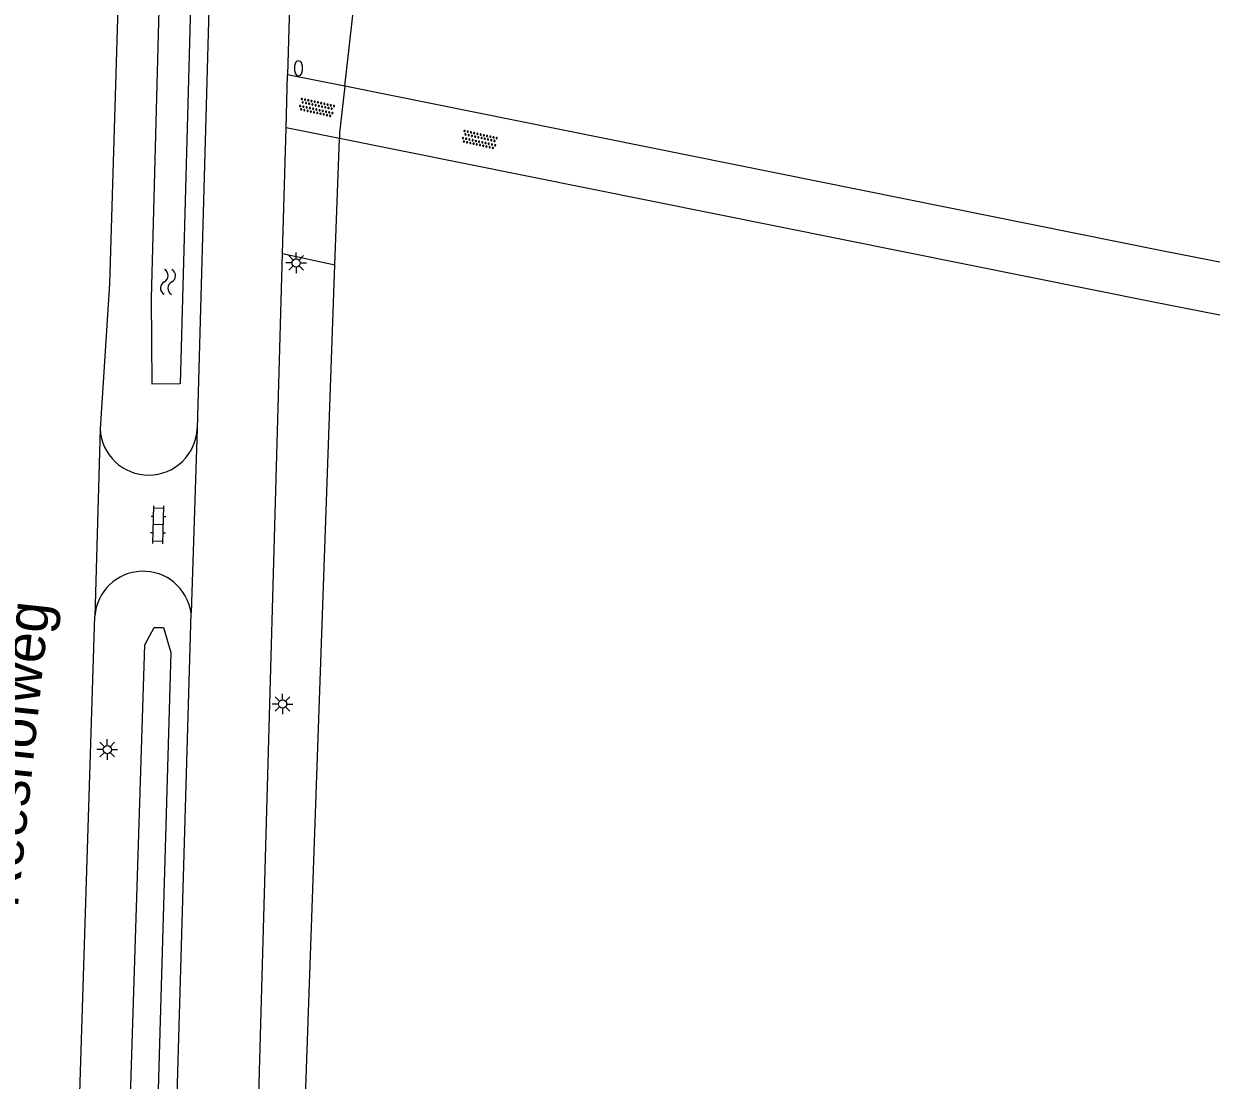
# Model space of a CAD drawing. Extents: x 125000 to 129004, y 397500 to 399008.
# Drawn here: x 127668.4 to 127740.4, y 397564 to 397628.1 of the extents above; entities that cross this region are included whole.
import ezdxf

# ---------------------------------------------------------------- set-up
doc = ezdxf.new("R2010")
doc.units = 0
for name, color, linetype in [('gg-afsc-hekwerk', 7, 'Continuous'), ('gg-anno-openbare ruimte label', 7, 'Continuous'), ('gg-knt-onverhard', 7, 'Continuous'), ('gg-knt-verharding', 7, 'Continuous'), ('gg-kntw-bovenkant insteek waterloop', 7, 'Continuous'), ('gg-kntw-greppel-droge sloot', 7, 'Continuous'), ('gt-grn-groengrens', 7, 'Continuous'), ('gt-symb-brandkraan', 7, 'Continuous'), ('gt-symb-klinker verharding', 7, 'Continuous'), ('gt-symb-lichtmast', 7, 'Continuous'), ('gt-symb-overige verharding', 7, 'Continuous'), ('gt-symb-watersymbool', 7, 'Continuous')]:
    doc.layers.add(name, color=color, linetype=linetype)

# ---------------------------------------------------------------- blocks, each defined once
blk = doc.blocks.new('gt0-OVH')
at = {"layer": 'gt-symb-overige verharding'}
for points in [[(-0.972, 0.298), (-0.967, 0.308), (-0.965, 0.319), (-0.966, 0.33), (-0.971, 0.34), (-0.978, 0.348), (-0.988, 0.353), (-0.999, 0.355), (-1.01, 0.354), (-1.02, 0.349), (-1.028, 0.342), (-1.033, 0.332), (-1.035, 0.321), (-1.034, 0.31), (-1.029, 0.3), (-1.022, 0.292), (-1.012, 0.287), (-1.001, 0.285), (-0.99, 0.286), (-0.98, 0.291)], [(-0.872, 0.106), (-0.867, 0.116), (-0.865, 0.126), (-0.866, 0.137), (-0.871, 0.147), (-0.878, 0.156), (-0.888, 0.161), (-0.899, 0.163), (-0.91, 0.162), (-0.92, 0.157), (-0.928, 0.15), (-0.933, 0.14), (-0.935, 0.129), (-0.934, 0.118), (-0.929, 0.108), (-0.922, 0.1), (-0.912, 0.095), (-0.901, 0.092), (-0.89, 0.094), (-0.88, 0.098)], [(-0.772, 0.298), (-0.767, 0.308), (-0.765, 0.319), (-0.766, 0.33), (-0.771, 0.34), (-0.778, 0.348), (-0.788, 0.353), (-0.799, 0.355), (-0.81, 0.354), (-0.82, 0.349), (-0.828, 0.342), (-0.833, 0.332), (-0.835, 0.321), (-0.834, 0.31), (-0.829, 0.3), (-0.822, 0.292), (-0.812, 0.287), (-0.801, 0.285), (-0.79, 0.286), (-0.78, 0.291)], [(-0.672, 0.106), (-0.667, 0.116), (-0.665, 0.126), (-0.666, 0.137), (-0.671, 0.147), (-0.678, 0.156), (-0.688, 0.161), (-0.699, 0.163), (-0.71, 0.162), (-0.72, 0.157), (-0.728, 0.15), (-0.733, 0.14), (-0.735, 0.129), (-0.734, 0.118), (-0.729, 0.108), (-0.722, 0.1), (-0.712, 0.095), (-0.701, 0.092), (-0.69, 0.094), (-0.68, 0.098)], [(-0.572, 0.298), (-0.567, 0.308), (-0.565, 0.319), (-0.566, 0.33), (-0.571, 0.34), (-0.578, 0.348), (-0.588, 0.353), (-0.599, 0.355), (-0.61, 0.354), (-0.62, 0.349), (-0.628, 0.342), (-0.633, 0.332), (-0.635, 0.321), (-0.634, 0.31), (-0.629, 0.3), (-0.622, 0.292), (-0.612, 0.287), (-0.601, 0.285), (-0.59, 0.286), (-0.58, 0.291)], [(-0.472, 0.106), (-0.467, 0.116), (-0.465, 0.126), (-0.466, 0.137), (-0.471, 0.147), (-0.478, 0.156), (-0.488, 0.161), (-0.499, 0.163), (-0.51, 0.162), (-0.52, 0.157), (-0.528, 0.15), (-0.533, 0.14), (-0.535, 0.129), (-0.534, 0.118), (-0.529, 0.108), (-0.522, 0.1), (-0.512, 0.095), (-0.501, 0.092), (-0.49, 0.094), (-0.48, 0.098)], [(-0.372, 0.298), (-0.367, 0.308), (-0.365, 0.319), (-0.366, 0.33), (-0.371, 0.34), (-0.378, 0.348), (-0.388, 0.353), (-0.399, 0.355), (-0.41, 0.354), (-0.42, 0.349), (-0.428, 0.342), (-0.433, 0.332), (-0.435, 0.321), (-0.434, 0.31), (-0.429, 0.3), (-0.422, 0.292), (-0.412, 0.287), (-0.401, 0.285), (-0.39, 0.286), (-0.38, 0.291)], [(-0.272, 0.106), (-0.267, 0.116), (-0.265, 0.126), (-0.266, 0.137), (-0.271, 0.147), (-0.278, 0.156), (-0.288, 0.161), (-0.299, 0.163), (-0.31, 0.162), (-0.32, 0.157), (-0.328, 0.15), (-0.333, 0.14), (-0.335, 0.129), (-0.334, 0.118), (-0.329, 0.108), (-0.322, 0.1), (-0.312, 0.095), (-0.301, 0.092), (-0.29, 0.094), (-0.28, 0.098)], [(-0.172, 0.298), (-0.167, 0.308), (-0.165, 0.319), (-0.166, 0.33), (-0.171, 0.34), (-0.178, 0.348), (-0.188, 0.353), (-0.199, 0.355), (-0.21, 0.354), (-0.22, 0.349), (-0.228, 0.342), (-0.233, 0.332), (-0.235, 0.321), (-0.234, 0.31), (-0.229, 0.3), (-0.222, 0.292), (-0.212, 0.287), (-0.201, 0.285), (-0.19, 0.286), (-0.18, 0.291)], [(-0.072, 0.106), (-0.067, 0.116), (-0.065, 0.126), (-0.066, 0.137), (-0.071, 0.147), (-0.078, 0.156), (-0.088, 0.161), (-0.099, 0.163), (-0.11, 0.162), (-0.12, 0.157), (-0.128, 0.15), (-0.133, 0.14), (-0.135, 0.129), (-0.134, 0.118), (-0.129, 0.108), (-0.122, 0.1), (-0.112, 0.095), (-0.101, 0.092), (-0.09, 0.094), (-0.08, 0.098)], [(0.028, 0.298), (0.033, 0.308), (0.035, 0.319), (0.034, 0.33), (0.029, 0.34), (0.022, 0.348), (0.012, 0.353), (0.001, 0.355), (-0.01, 0.354), (-0.02, 0.349), (-0.028, 0.342), (-0.033, 0.332), (-0.035, 0.321), (-0.034, 0.31), (-0.029, 0.3), (-0.022, 0.292), (-0.012, 0.287), (-0.001, 0.285), (0.01, 0.286), (0.02, 0.291)], [(0.128, 0.106), (0.133, 0.116), (0.135, 0.126), (0.134, 0.137), (0.129, 0.147), (0.122, 0.156), (0.112, 0.161), (0.101, 0.163), (0.09, 0.162), (0.08, 0.157), (0.072, 0.15), (0.067, 0.14), (0.065, 0.129), (0.066, 0.118), (0.071, 0.108), (0.078, 0.1), (0.088, 0.095), (0.099, 0.092), (0.11, 0.094), (0.12, 0.098)], [(0.228, 0.298), (0.233, 0.308), (0.235, 0.319), (0.234, 0.33), (0.229, 0.34), (0.222, 0.348), (0.212, 0.353), (0.201, 0.355), (0.19, 0.354), (0.18, 0.349), (0.172, 0.342), (0.167, 0.332), (0.165, 0.321), (0.166, 0.31), (0.171, 0.3), (0.178, 0.292), (0.188, 0.287), (0.199, 0.285), (0.21, 0.286), (0.22, 0.291)], [(0.328, 0.106), (0.333, 0.116), (0.335, 0.126), (0.334, 0.137), (0.329, 0.147), (0.322, 0.156), (0.312, 0.161), (0.301, 0.163), (0.29, 0.162), (0.28, 0.157), (0.272, 0.15), (0.267, 0.14), (0.265, 0.129), (0.266, 0.118), (0.271, 0.108), (0.278, 0.1), (0.288, 0.095), (0.299, 0.092), (0.31, 0.094), (0.32, 0.098)], [(0.428, 0.298), (0.433, 0.308), (0.435, 0.319), (0.434, 0.33), (0.429, 0.34), (0.422, 0.348), (0.412, 0.353), (0.401, 0.355), (0.39, 0.354), (0.38, 0.349), (0.372, 0.342), (0.367, 0.332), (0.365, 0.321), (0.366, 0.31), (0.371, 0.3), (0.378, 0.292), (0.388, 0.287), (0.399, 0.285), (0.41, 0.286), (0.42, 0.291)], [(0.528, 0.106), (0.533, 0.116), (0.535, 0.126), (0.534, 0.137), (0.529, 0.147), (0.522, 0.156), (0.512, 0.161), (0.501, 0.163), (0.49, 0.162), (0.48, 0.157), (0.472, 0.15), (0.467, 0.14), (0.465, 0.129), (0.466, 0.118), (0.471, 0.108), (0.478, 0.1), (0.488, 0.095), (0.499, 0.092), (0.51, 0.094), (0.52, 0.098)], [(0.628, 0.298), (0.633, 0.308), (0.635, 0.319), (0.634, 0.33), (0.629, 0.34), (0.622, 0.348), (0.612, 0.353), (0.601, 0.355), (0.59, 0.354), (0.58, 0.349), (0.572, 0.342), (0.567, 0.332), (0.565, 0.321), (0.566, 0.31), (0.571, 0.3), (0.578, 0.292), (0.588, 0.287), (0.599, 0.285), (0.61, 0.286), (0.62, 0.291)], [(0.728, 0.106), (0.733, 0.116), (0.735, 0.126), (0.734, 0.137), (0.729, 0.147), (0.722, 0.156), (0.712, 0.161), (0.701, 0.163), (0.69, 0.162), (0.68, 0.157), (0.672, 0.15), (0.667, 0.14), (0.665, 0.129), (0.666, 0.118), (0.671, 0.108), (0.678, 0.1), (0.688, 0.095), (0.699, 0.092), (0.71, 0.094), (0.72, 0.098)], [(0.828, 0.298), (0.833, 0.308), (0.835, 0.319), (0.834, 0.33), (0.829, 0.34), (0.822, 0.348), (0.812, 0.353), (0.801, 0.355), (0.79, 0.354), (0.78, 0.349), (0.772, 0.342), (0.767, 0.332), (0.765, 0.321), (0.766, 0.31), (0.771, 0.3), (0.778, 0.292), (0.788, 0.287), (0.799, 0.285), (0.81, 0.286), (0.82, 0.291)], [(0.928, 0.106), (0.933, 0.116), (0.935, 0.126), (0.934, 0.137), (0.929, 0.147), (0.922, 0.156), (0.912, 0.161), (0.901, 0.163), (0.89, 0.162), (0.88, 0.157), (0.872, 0.15), (0.867, 0.14), (0.865, 0.129), (0.866, 0.118), (0.871, 0.108), (0.878, 0.1), (0.888, 0.095), (0.899, 0.092), (0.91, 0.094), (0.92, 0.098)], [(1.028, 0.298), (1.033, 0.308), (1.035, 0.319), (1.034, 0.33), (1.029, 0.34), (1.022, 0.348), (1.012, 0.353), (1.001, 0.355), (0.99, 0.354), (0.98, 0.349), (0.972, 0.342), (0.967, 0.332), (0.965, 0.321), (0.966, 0.31), (0.971, 0.3), (0.978, 0.292), (0.988, 0.287), (0.999, 0.285), (1.01, 0.286), (1.02, 0.291)], [(-0.972, -0.142), (-0.967, -0.132), (-0.965, -0.121), (-0.966, -0.11), (-0.971, -0.1), (-0.978, -0.092), (-0.988, -0.087), (-0.999, -0.085), (-1.01, -0.086), (-1.02, -0.091), (-1.028, -0.098), (-1.033, -0.108), (-1.035, -0.119), (-1.034, -0.13), (-1.029, -0.14), (-1.022, -0.148), (-1.012, -0.153), (-1.001, -0.155), (-0.99, -0.154), (-0.98, -0.149)], [(-0.872, -0.334), (-0.867, -0.324), (-0.865, -0.314), (-0.866, -0.303), (-0.871, -0.293), (-0.878, -0.284), (-0.888, -0.279), (-0.899, -0.277), (-0.91, -0.278), (-0.92, -0.283), (-0.928, -0.29), (-0.933, -0.3), (-0.935, -0.311), (-0.934, -0.322), (-0.929, -0.332), (-0.922, -0.34), (-0.912, -0.345), (-0.901, -0.348), (-0.89, -0.346), (-0.88, -0.342)], [(-0.772, -0.142), (-0.767, -0.132), (-0.765, -0.121), (-0.766, -0.11), (-0.771, -0.1), (-0.778, -0.092), (-0.788, -0.087), (-0.799, -0.085), (-0.81, -0.086), (-0.82, -0.091), (-0.828, -0.098), (-0.833, -0.108), (-0.835, -0.119), (-0.834, -0.13), (-0.829, -0.14), (-0.822, -0.148), (-0.812, -0.153), (-0.801, -0.155), (-0.79, -0.154), (-0.78, -0.149)], [(-0.672, -0.334), (-0.667, -0.324), (-0.665, -0.314), (-0.666, -0.303), (-0.671, -0.293), (-0.678, -0.284), (-0.688, -0.279), (-0.699, -0.277), (-0.71, -0.278), (-0.72, -0.283), (-0.728, -0.29), (-0.733, -0.3), (-0.735, -0.311), (-0.734, -0.322), (-0.729, -0.332), (-0.722, -0.34), (-0.712, -0.345), (-0.701, -0.348), (-0.69, -0.346), (-0.68, -0.342)], [(-0.572, -0.142), (-0.567, -0.132), (-0.565, -0.121), (-0.566, -0.11), (-0.571, -0.1), (-0.578, -0.092), (-0.588, -0.087), (-0.599, -0.085), (-0.61, -0.086), (-0.62, -0.091), (-0.628, -0.098), (-0.633, -0.108), (-0.635, -0.119), (-0.634, -0.13), (-0.629, -0.14), (-0.622, -0.148), (-0.612, -0.153), (-0.601, -0.155), (-0.59, -0.154), (-0.58, -0.149)], [(-0.472, -0.334), (-0.467, -0.324), (-0.465, -0.314), (-0.466, -0.303), (-0.471, -0.293), (-0.478, -0.284), (-0.488, -0.279), (-0.499, -0.277), (-0.51, -0.278), (-0.52, -0.283), (-0.528, -0.29), (-0.533, -0.3), (-0.535, -0.311), (-0.534, -0.322), (-0.529, -0.332), (-0.522, -0.34), (-0.512, -0.345), (-0.501, -0.348), (-0.49, -0.346), (-0.48, -0.342)], [(-0.372, -0.142), (-0.367, -0.132), (-0.365, -0.121), (-0.366, -0.11), (-0.371, -0.1), (-0.378, -0.092), (-0.388, -0.087), (-0.399, -0.085), (-0.41, -0.086), (-0.42, -0.091), (-0.428, -0.098), (-0.433, -0.108), (-0.435, -0.119), (-0.434, -0.13), (-0.429, -0.14), (-0.422, -0.148), (-0.412, -0.153), (-0.401, -0.155), (-0.39, -0.154), (-0.38, -0.149)], [(-0.272, -0.334), (-0.267, -0.324), (-0.265, -0.314), (-0.266, -0.303), (-0.271, -0.293), (-0.278, -0.284), (-0.288, -0.279), (-0.299, -0.277), (-0.31, -0.278), (-0.32, -0.283), (-0.328, -0.29), (-0.333, -0.3), (-0.335, -0.311), (-0.334, -0.322), (-0.329, -0.332), (-0.322, -0.34), (-0.312, -0.345), (-0.301, -0.348), (-0.29, -0.346), (-0.28, -0.342)], [(-0.172, -0.142), (-0.167, -0.132), (-0.165, -0.121), (-0.166, -0.11), (-0.171, -0.1), (-0.178, -0.092), (-0.188, -0.087), (-0.199, -0.085), (-0.21, -0.086), (-0.22, -0.091), (-0.228, -0.098), (-0.233, -0.108), (-0.235, -0.119), (-0.234, -0.13), (-0.229, -0.14), (-0.222, -0.148), (-0.212, -0.153), (-0.201, -0.155), (-0.19, -0.154), (-0.18, -0.149)], [(-0.072, -0.334), (-0.067, -0.324), (-0.065, -0.314), (-0.066, -0.303), (-0.071, -0.293), (-0.078, -0.284), (-0.088, -0.279), (-0.099, -0.277), (-0.11, -0.278), (-0.12, -0.283), (-0.128, -0.29), (-0.133, -0.3), (-0.135, -0.311), (-0.134, -0.322), (-0.129, -0.332), (-0.122, -0.34), (-0.112, -0.345), (-0.101, -0.348), (-0.09, -0.346), (-0.08, -0.342)], [(0.028, -0.142), (0.033, -0.132), (0.035, -0.121), (0.034, -0.11), (0.029, -0.1), (0.022, -0.092), (0.012, -0.087), (0.001, -0.085), (-0.01, -0.086), (-0.02, -0.091), (-0.028, -0.098), (-0.033, -0.108), (-0.035, -0.119), (-0.034, -0.13), (-0.029, -0.14), (-0.022, -0.148), (-0.012, -0.153), (-0.001, -0.155), (0.01, -0.154), (0.02, -0.149)], [(0.128, -0.334), (0.133, -0.324), (0.135, -0.314), (0.134, -0.303), (0.129, -0.293), (0.122, -0.284), (0.112, -0.279), (0.101, -0.277), (0.09, -0.278), (0.08, -0.283), (0.072, -0.29), (0.067, -0.3), (0.065, -0.311), (0.066, -0.322), (0.071, -0.332), (0.078, -0.34), (0.088, -0.345), (0.099, -0.348), (0.11, -0.346), (0.12, -0.342)], [(0.228, -0.142), (0.233, -0.132), (0.235, -0.121), (0.234, -0.11), (0.229, -0.1), (0.222, -0.092), (0.212, -0.087), (0.201, -0.085), (0.19, -0.086), (0.18, -0.091), (0.172, -0.098), (0.167, -0.108), (0.165, -0.119), (0.166, -0.13), (0.171, -0.14), (0.178, -0.148), (0.188, -0.153), (0.199, -0.155), (0.21, -0.154), (0.22, -0.149)], [(0.328, -0.334), (0.333, -0.324), (0.335, -0.314), (0.334, -0.303), (0.329, -0.293), (0.322, -0.284), (0.312, -0.279), (0.301, -0.277), (0.29, -0.278), (0.28, -0.283), (0.272, -0.29), (0.267, -0.3), (0.265, -0.311), (0.266, -0.322), (0.271, -0.332), (0.278, -0.34), (0.288, -0.345), (0.299, -0.348), (0.31, -0.346), (0.32, -0.342)], [(0.428, -0.142), (0.433, -0.132), (0.435, -0.121), (0.434, -0.11), (0.429, -0.1), (0.422, -0.092), (0.412, -0.087), (0.401, -0.085), (0.39, -0.086), (0.38, -0.091), (0.372, -0.098), (0.367, -0.108), (0.365, -0.119), (0.366, -0.13), (0.371, -0.14), (0.378, -0.148), (0.388, -0.153), (0.399, -0.155), (0.41, -0.154), (0.42, -0.149)], [(0.528, -0.334), (0.533, -0.324), (0.535, -0.314), (0.534, -0.303), (0.529, -0.293), (0.522, -0.284), (0.512, -0.279), (0.501, -0.277), (0.49, -0.278), (0.48, -0.283), (0.472, -0.29), (0.467, -0.3), (0.465, -0.311), (0.466, -0.322), (0.471, -0.332), (0.478, -0.34), (0.488, -0.345), (0.499, -0.348), (0.51, -0.346), (0.52, -0.342)], [(0.628, -0.142), (0.633, -0.132), (0.635, -0.121), (0.634, -0.11), (0.629, -0.1), (0.622, -0.092), (0.612, -0.087), (0.601, -0.085), (0.59, -0.086), (0.58, -0.091), (0.572, -0.098), (0.567, -0.108), (0.565, -0.119), (0.566, -0.13), (0.571, -0.14), (0.578, -0.148), (0.588, -0.153), (0.599, -0.155), (0.61, -0.154), (0.62, -0.149)], [(0.728, -0.334), (0.733, -0.324), (0.735, -0.314), (0.734, -0.303), (0.729, -0.293), (0.722, -0.284), (0.712, -0.279), (0.701, -0.277), (0.69, -0.278), (0.68, -0.283), (0.672, -0.29), (0.667, -0.3), (0.665, -0.311), (0.666, -0.322), (0.671, -0.332), (0.678, -0.34), (0.688, -0.345), (0.699, -0.348), (0.71, -0.346), (0.72, -0.342)], [(0.828, -0.142), (0.833, -0.132), (0.835, -0.121), (0.834, -0.11), (0.829, -0.1), (0.822, -0.092), (0.812, -0.087), (0.801, -0.085), (0.79, -0.086), (0.78, -0.091), (0.772, -0.098), (0.767, -0.108), (0.765, -0.119), (0.766, -0.13), (0.771, -0.14), (0.778, -0.148), (0.788, -0.153), (0.799, -0.155), (0.81, -0.154), (0.82, -0.149)], [(0.928, -0.334), (0.933, -0.324), (0.935, -0.314), (0.934, -0.303), (0.929, -0.293), (0.922, -0.284), (0.912, -0.279), (0.901, -0.277), (0.89, -0.278), (0.88, -0.283), (0.872, -0.29), (0.867, -0.3), (0.865, -0.311), (0.866, -0.322), (0.871, -0.332), (0.878, -0.34), (0.888, -0.345), (0.899, -0.348), (0.91, -0.346), (0.92, -0.342)], [(1.028, -0.142), (1.033, -0.132), (1.035, -0.121), (1.034, -0.11), (1.029, -0.1), (1.022, -0.092), (1.012, -0.087), (1.001, -0.085), (0.99, -0.086), (0.98, -0.091), (0.972, -0.098), (0.967, -0.108), (0.965, -0.119), (0.966, -0.13), (0.971, -0.14), (0.978, -0.148), (0.988, -0.153), (0.999, -0.155), (1.01, -0.154), (1.02, -0.149)]]:
    blk.add_lwpolyline(points, close=True, dxfattribs=at)
blk = doc.blocks.new('gt0-BR')
at = {"layer": 'gt-symb-brandkraan'}
for centre, radius, start, end in [((-0.244, 0), 0.206, 107.56694, 252.43307), ((0.599, -2.664), 3, 106.89205, 107.56694), ((0, -0.691), 0.938, 73.10799, 106.89205), ((-0.599, -2.664), 3, 72.43309, 73.10799), ((0.244, 0), 0.206, 287.56695, 72.43309), ((0.599, 2.664), 3, 252.43307, 253.10797), ((0, 0.691), 0.938, 253.10797, 286.89206), ((-0.599, 2.664), 3, 286.89206, 287.56695)]:
    blk.add_arc(centre, radius, start, end, dxfattribs=at)
blk = doc.blocks.new('gt0-WA')
at = {"layer": 'gt-symb-watersymbool'}
for centre, start, end in [((-0.323, 0.022), 28.07249, 151.92751), ((0.427, 0.422), 208.07248, 331.92751), ((-0.323, -0.428), 28.07249, 151.92751), ((0.427, -0.028), 208.07248, 331.92751)]:
    blk.add_arc(centre, 0.425, start, end, dxfattribs=at)
blk = doc.blocks.new('gt0-LMAST')
at = {"layer": 'gt-symb-lichtmast'}
for p, q in [((-0.182, 0.173), (-0.447, 0.438)), ((-0.005, 0.246), (-0.005, 0.621)), ((0.172, 0.173), (0.437, 0.438)), ((-0.255, -0.004), (-0.63, -0.004)), ((-0.182, -0.181), (-0.447, -0.446)), ((-0.005, -0.254), (-0.005, -0.629)), ((0.437, -0.446), (0.172, -0.181)), ((0.245, -0.004), (0.62, -0.004))]:
    blk.add_line(p, q, dxfattribs=at)
blk.add_circle((-0.005, -0.004), 0.25, dxfattribs=at)
blk = doc.blocks.new('gt0-KL1')
at = {"layer": 'gt-symb-klinker verharding'}
for p, q in [((-1.15, 0.3), (1.15, 0.3)), ((-1, -0.3), (-1, 0.3)), ((-0.5, 0.3), (-0.5, 0.45)), ((0, -0.3), (0, 0.3)), ((0.5, 0.3), (0.5, 0.45)), ((1, -0.3), (1, 0.3)), ((-1.15, -0.3), (1.15, -0.3)), ((-0.5, -0.45), (-0.5, -0.3)), ((0.5, -0.45), (0.5, -0.3))]:
    blk.add_line(p, q, dxfattribs=at)

msp = doc.modelspace()

# ---------------------------------------------------------------- linework, layer by layer
at = {"layer": 'gg-afsc-hekwerk'}
msp.add_line((127687.259, 397613.461), (127687.53, 397621.112), dxfattribs=at)
for points in [[(127687.855, 397624.274), (127690.376, 397646.505), (127692.116, 397657.981)], [(127687.855, 397624.274), (127687.535, 397621.452), (127687.53, 397621.112)], [(127687.855, 397624.274), (127687.535, 397621.452), (127687.53, 397621.112)], [(127688.966, 397527.711), (127684.297, 397529.752), (127687.259, 397613.461)]]:
    msp.add_lwpolyline(points, dxfattribs=at)
at = {"layer": 'gg-knt-onverhard'}
for p, q in [((127687.855, 397624.274), (127684.391, 397624.971)), ((127687.53, 397621.112), (127684.301, 397621.762))]:
    msp.add_line(p, q, dxfattribs=at)
for points in [[(127962.339, 397570.268), (127737.495, 397614.285), (127687.855, 397624.274)], [(127792.258, 397600.339), (127736.879, 397611.181), (127687.53, 397621.112)]]:
    msp.add_lwpolyline(points, dxfattribs=at)
at = {"layer": 'gg-knt-verharding'}
for p, q in [((127679.98, 397642.12), (127678.91, 397603.538)), ((127684.301, 397621.762), (127684.391, 397624.971)), ((127684.086, 397614.147), (127684.301, 397621.762)), ((127680.856, 397500), (127684.086, 397614.147)), ((127673.028, 397603.509), (127672.708, 397592.164)), ((127678.91, 397603.538), (127678.54, 397592.37))]:
    msp.add_line(p, q, dxfattribs=at)
for points in [[(127702.836, 397801.549), (127702.38, 397781.56), (127701.5, 397768.22), (127700.24, 397757.91), (127697.71, 397744.55), (127694.72, 397732.46), (127690.78, 397720.16), (127686.31, 397708.39), (127682.27, 397695.93), (127679.58, 397685.84), (127677.34, 397674.33), (127675.69, 397662.07), (127674.729, 397649.859), (127673.59, 397612.3), (127673.028, 397603.509)], [(127683.06, 397642.02), (127683.32, 397642.01), (127684.33, 397635.66), (127684.49, 397628.46), (127684.391, 397624.971)], [(127669.878, 397500), (127670.253, 397513.804), (127672.708, 397592.164)], [(127677.829, 397500), (127678.03, 397507), (127676.78, 397513.94), (127676.39, 397517.9), (127678.54, 397592.37)]]:
    msp.add_lwpolyline(points, dxfattribs=at)
for centre, radius, start, end in [((127675.968, 397603.657), 2.944, 182.88197, 357.683), ((127675.635, 397591.944), 2.936, 8.34033, 175.70563)]:
    msp.add_arc(centre, radius, start, end, dxfattribs=at)
at = {"layer": 'gg-kntw-bovenkant insteek waterloop'}
msp.add_lwpolyline([(127679.842, 397658.072), (127679.353, 397650.629), (127678.901, 397643.187), (127677.875, 397606.246), (127676.182, 397606.229), (127676.15, 397611.433), (127676.747, 397634.282), (127677.155, 397644.325)], dxfattribs=at)
at = {"layer": 'gg-kntw-greppel-droge sloot'}
msp.add_lwpolyline([(127672.875, 397500), (127675.747, 397590.415), (127676.31, 397591.468), (127676.875, 397591.479), (127677.322, 397589.96), (127674.707, 397500)], dxfattribs=at)
at = {"layer": 'gt-grn-groengrens'}
msp.add_line((127684.086, 397614.147), (127687.259, 397613.461), dxfattribs=at)

# ---------------------------------------------------------------- block references
at = {"layer": 'gt-symb-brandkraan', "rotation": 89.48435190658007}
msp.add_blockref('gt0-BR', (127685.053, 397625.367), dxfattribs=at)
at = {"layer": 'gt-symb-klinker verharding', "rotation": 88.33888795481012}
msp.add_blockref('gt0-KL1', (127676.556, 397597.697), dxfattribs=at)
at = {"layer": 'gt-symb-lichtmast'}
for p in [(127684.915, 397613.571), (127684.091, 397586.839), (127673.468, 397584.075)]:
    msp.add_blockref('gt0-LMAST', p, dxfattribs=at)
at = {"layer": 'gt-symb-overige verharding'}
for p, rotation in [((127686.16, 397622.983), -12.47907180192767), ((127696.025, 397621.037), -12.479071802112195)]:
    msp.add_blockref('gt0-OVH', p, dxfattribs=dict(at, rotation=rotation))
at = {"layer": 'gt-symb-watersymbool', "rotation": -91.31757062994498}
msp.add_blockref('gt0-WA', (127677.148, 397612.47), dxfattribs=at)

# ---------------------------------------------------------------- texts
at = {"layer": 'gg-anno-openbare ruimte label'}
msp.add_text('Reeshofweg', height=2.5, rotation=84, dxfattribs=at).set_placement((127668.033, 397574.441))

doc.saveas('drawing.dxf')
